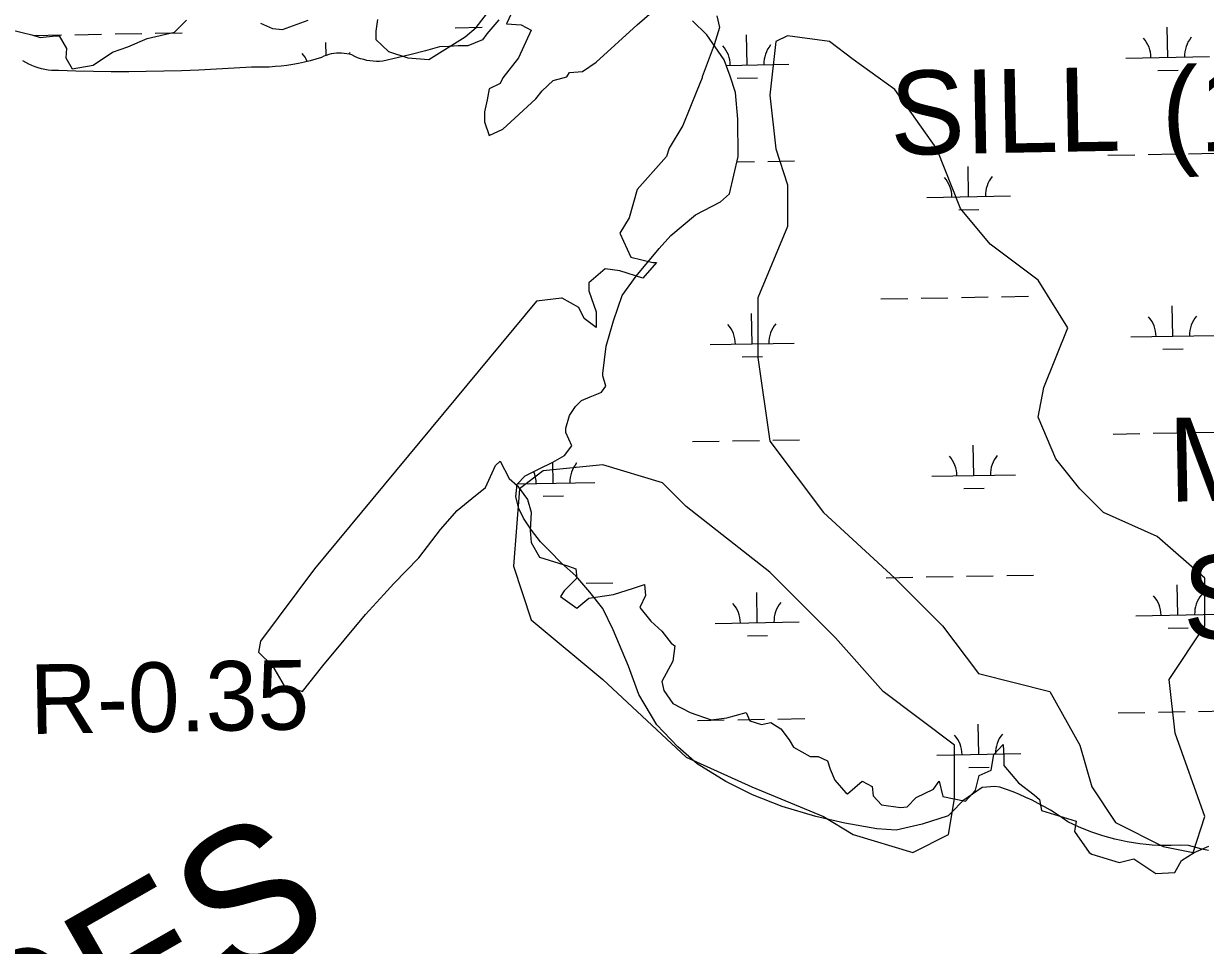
# Model space of a CAD drawing. Extents: x 3925854 to 3964121, y 224593 to 250589.
# Drawn here: x 3947397 to 3948807, y 244643 to 245743 of the extents above; entities that cross this region are included whole.
import ezdxf

# ---------------------------------------------------------------- set-up
doc = ezdxf.new("R2010")
doc.units = 0
for name, color, linetype in [('V-RIVR-EDGE', 7, 'Continuous'), ('V-RIVR-IDEN', 7, 'Continuous'), ('V-RIVR-RANG-IDEN', 7, 'Continuous'), ('V-RRAP-SILL-IDEN', 7, 'Continuous'), ('V-SITE-VEGE', 7, 'Continuous'), ('V-WETL-SWMP', 7, 'Continuous')]:
    doc.layers.add(name, color=color, linetype=linetype)

msp = doc.modelspace()

# ---------------------------------------------------------------- linework, layer by layer
at = {"layer": 'V-RIVR-EDGE'}
for points in [[(3947819.599, 245747.84), (3947817.417, 245733.658), (3947817.417, 245723.839), (3947832.691, 245709.657), (3947855.6, 245702.02), (3947880.692, 245699.838), (3947924.33, 245727.112), (3947937.421, 245738.021), (3947959.24, 245766.386)], [(3948224.34, 245752.204), (3948227.613, 245738.021), (3948221.067, 245717.293), (3948206.885, 245679.11), (3948206.885, 245678.019), (3948200.339, 245662.746), (3948183.975, 245621.29), (3948167.611, 245594.017), (3948164.338, 245584.198), (3948129.428, 245544.924), (3948119.609, 245511.105), (3948108.7, 245492.559), (3948121.791, 245464.194), (3948147.974, 245457.649), (3948152.338, 245457.649), (3948135.973, 245439.102), (3948108.7, 245447.83), (3948091.245, 245450.012), (3948071.608, 245433.648), (3948071.608, 245423.829), (3948080.335, 245398.738), (3948080.335, 245380.191), (3948066.153, 245391.101), (3948059.607, 245404.192), (3948039.97, 245415.102), (3948038.879, 245415.102), (3948009.424, 245411.829), (3947744.324, 245092.182), (3947679.958, 245005.997), (3947677.776, 244992.906), (3947694.141, 244976.542), (3947708.323, 244952.541), (3947730.142, 244945.995), (3947754.143, 244976.542), (3947805.417, 245037.635), (3947827.236, 245061.636), (3947839.236, 245074.727), (3947868.692, 245105.273), (3947894.874, 245139.093), (3947914.511, 245162.002), (3947931.967, 245176.185), (3947948.331, 245189.276), (3947960.331, 245215.459), (3947965.786, 245220.913), (3947976.695, 245200.186), (3947986.514, 245191.458), (3947998.514, 245175.094), (3948002.878, 245159.821), (3948001.787, 245138.002), (3948002.878, 245123.819), (3948012.697, 245106.364), (3948047.607, 245095.455), (3948056.334, 245092.182), (3948057.425, 245081.273), (3948042.152, 245065.999), (3948037.788, 245059.454), (3948057.425, 245045.271), (3948071.608, 245057.272), (3948101.063, 245061.636), (3948125.064, 245069.272), (3948138.155, 245073.636), (3948139.246, 245060.545), (3948132.7, 245046.362), (3948145.792, 245029.998), (3948158.883, 245017.998), (3948169.793, 245003.815), (3948174.156, 245000.543), (3948171.975, 244981.997), (3948158.883, 244957.996), (3948161.065, 244947.086), (3948171.975, 244931.813), (3948192.702, 244920.904), (3948217.794, 244912.176), (3948236.34, 244914.358), (3948259.25, 244920.904), (3948263.614, 244911.085), (3948277.796, 244906.721), (3948288.706, 244908.903), (3948300.706, 244901.267), (3948310.525, 244888.175), (3948315.979, 244879.448), (3948335.616, 244868.538), (3948345.435, 244868.538), (3948356.344, 244863.083), (3948359.617, 244853.265), (3948365.072, 244840.174), (3948378.163, 244824.9), (3948380.345, 244823.809), (3948397.8, 244839.083), (3948409.801, 244832.537), (3948410.891, 244821.628), (3948420.71, 244810.718), (3948443.62, 244807.445), (3948451.256, 244808.536), (3948462.166, 244819.446), (3948482.894, 244829.264), (3948489.44, 244839.083), (3948493.803, 244820.537), (3948521.077, 244815.082), (3948533.077, 244828.173), (3948537.441, 244845.628), (3948551.623, 244852.174), (3948554.896, 244870.72), (3948565.806, 244882.721), (3948566.897, 244867.447), (3948566.897, 244857.629), (3948584.352, 244836.901), (3948602.898, 244822.719), (3948609.443, 244817.264), (3948611.625, 244804.172), (3948653.081, 244791.081), (3948650.899, 244779.081), (3948668.355, 244753.989), (3948671.627, 244751.807), (3948704.356, 244741.989), (3948721.811, 244746.352), (3948747.994, 244728.897), (3948770.903, 244729.988), (3948778.54, 244744.17), (3948793.813, 244753.989), (3948811.268, 244761.626)], [(3947978.877, 245754.386), (3947973.423, 245742.385), (3947990.878, 245741.294), (3948002.878, 245734.749), (3947987.605, 245702.02), (3947969.059, 245678.019), (3947965.786, 245671.474), (3947952.695, 245664.928), (3947950.513, 245651.837), (3947947.24, 245637.655), (3947947.24, 245625.654), (3947952.695, 245609.29), (3947969.059, 245616.927), (3947983.241, 245630.018), (3948008.333, 245652.928), (3948015.969, 245662.746), (3948029.061, 245674.747), (3948045.425, 245679.11), (3948048.698, 245684.565), (3948063.971, 245685.656), (3948080.335, 245696.566), (3948129.428, 245741.294), (3948146.883, 245756.568)], [(3947381.039, 245735.84), (3947407.222, 245729.294), (3947417.041, 245726.021), (3947435.587, 245728.203), (3947439.95, 245728.203), (3947448.678, 245712.93), (3947447.587, 245702.02), (3947455.224, 245688.929), (3947480.315, 245693.293), (3947503.225, 245708.566), (3947521.771, 245715.112), (3947544.681, 245724.93), (3947577.409, 245732.567), (3947591.592, 245746.749)], [(3947679.958, 245743.476), (3947694.141, 245736.931), (3947706.141, 245735.84), (3947736.687, 245746.749)]]:
    msp.add_lwpolyline(points, dxfattribs=at)
at = {"layer": 'V-SITE-VEGE'}
for points in [[(3948607.53, 245436.765), (3948550.636, 245479.435), (3948515.078, 245522.106), (3948486.631, 245593.223), (3948436.849, 245664.34), (3948387.066, 245699.899), (3948358.62, 245721.234), (3948308.837, 245728.346), (3948294.614, 245721.234), (3948287.502, 245657.229), (3948294.614, 245593.223), (3948308.837, 245550.553), (3948308.837, 245500.771), (3948273.279, 245415.43), (3948273.279, 245344.312), (3948287.502, 245244.748), (3948351.508, 245159.407), (3948436.849, 245081.178), (3948493.742, 245024.284), (3948536.413, 244967.39), (3948621.754, 244946.055), (3948657.312, 244882.05), (3948671.536, 244832.267), (3948699.983, 244789.597), (3948756.877, 244761.15), (3948792.435, 244754.038), (3948806.659, 244796.709), (3948771.1, 244896.273), (3948763.988, 244960.279), (3948806.659, 245024.284), (3948806.659, 245081.178), (3948749.765, 245130.96), (3948685.759, 245159.407), (3948657.312, 245187.854), (3948628.865, 245223.413), (3948607.53, 245273.195), (3948614.642, 245308.754), (3948643.089, 245379.871)], [(3948287.502, 245088.29), (3948187.938, 245166.519), (3948159.491, 245194.966), (3948088.374, 245216.301), (3948017.256, 245209.189), (3947988.809, 245187.854), (3947981.698, 245095.402), (3948003.033, 245031.396), (3948088.374, 244960.279), (3948187.938, 244867.826), (3948266.167, 244832.267), (3948351.508, 244796.709), (3948387.066, 244775.374), (3948458.184, 244754.038), (3948500.854, 244775.374), (3948507.966, 244818.044), (3948507.966, 244882.05), (3948422.625, 244946.055), (3948365.731, 245010.061)]]:
    msp.add_lwpolyline(points, close=True, dxfattribs=at)
at = {"layer": 'V-WETL-SWMP'}
for p, q in [((3947912.267, 245737.81), (3947944.262, 245738.391)), ((3947964.12, 245747.371), (3947950.041, 245730.438)), ((3948762.274, 245702.515), (3948761.619, 245738.509)), ((3947410.442, 245728.685), (3947442.437, 245729.267)), ((3947458.434, 245729.558), (3947490.429, 245730.139)), ((3947506.426, 245730.43), (3947538.421, 245731.012)), ((3947554.419, 245731.303), (3947586.413, 245731.885)), ((3947758.249, 245704.832), (3947757.969, 245720.26)), ((3947944.766, 245723.312), (3947927.208, 245716.39)), ((3947950.041, 245730.438), (3947944.766, 245723.312)), ((3948260.448, 245693.39), (3948259.794, 245729.384)), ((3947761.338, 245705.815), (3947758.368, 245704.878)), ((3947764.362, 245706.558), (3947761.338, 245705.815)), ((3947767.428, 245707.104), (3947764.362, 245706.558)), ((3947770.523, 245707.451), (3947767.428, 245707.104)), ((3947773.634, 245707.598), (3947770.523, 245707.451)), ((3947776.747, 245707.543), (3947773.634, 245707.598)), ((3947779.851, 245707.287), (3947776.747, 245707.543)), ((3947782.931, 245706.831), (3947779.851, 245707.287)), ((3947785.976, 245706.177), (3947782.931, 245706.831)), ((3947788.972, 245705.327), (3947785.976, 245706.177)), ((3947792.377, 245703.614), (3947788.972, 245705.327)), ((3947859.788, 245705.959), (3947842.827, 245701.871)), ((3947876.689, 245710.286), (3947859.788, 245705.959)), ((3947893.528, 245714.849), (3947876.689, 245710.286)), ((3947904.742, 245715.624), (3947893.528, 245714.849)), ((3947915.97, 245716.138), (3947904.742, 245715.624)), ((3947927.208, 245716.39), (3947915.97, 245716.138)), ((3947399.963, 245696.247), (3947396.475, 245698.316)), ((3947403.558, 245694.369), (3947399.963, 245696.247)), ((3947407.248, 245692.686), (3947403.558, 245694.369)), ((3947411.023, 245691.204), (3947407.248, 245692.686)), ((3947697.524, 245691.414), (3947690.496, 245690.958)), ((3947704.535, 245692.076), (3947697.524, 245691.414)), ((3947711.523, 245692.946), (3947704.535, 245692.076)), ((3947718.483, 245694.02), (3947711.523, 245692.946)), ((3947725.408, 245695.3), (3947718.483, 245694.02)), ((3947732.292, 245696.783), (3947725.408, 245695.3)), ((3947739.13, 245698.468), (3947732.292, 245696.783)), ((3947745.915, 245700.354), (3947739.13, 245698.468)), ((3947752.641, 245702.439), (3947745.915, 245700.354)), ((3947755.465, 245703.751), (3947752.641, 245702.439)), ((3947758.368, 245704.878), (3947755.465, 245703.751)), ((3947795.88, 245702.108), (3947792.377, 245703.614)), ((3947799.466, 245700.816), (3947795.88, 245702.108)), ((3947803.123, 245699.741), (3947799.466, 245700.816)), ((3947806.839, 245698.887), (3947803.123, 245699.741)), ((3947810.599, 245698.258), (3947806.839, 245698.887)), ((3947814.39, 245697.856), (3947810.599, 245698.258)), ((3947818.198, 245697.683), (3947814.39, 245697.856)), ((3947822.009, 245697.738), (3947818.198, 245697.683)), ((3947825.811, 245698.022), (3947822.009, 245697.738)), ((3947842.827, 245701.871), (3947825.811, 245698.022)), ((3948235.453, 245692.936), (3948310.44, 245694.299)), ((3948712.282, 245701.606), (3948812.265, 245703.424)), ((3947414.873, 245689.927), (3947411.023, 245691.204)), ((3947418.785, 245688.858), (3947414.873, 245689.927)), ((3947422.749, 245688.001), (3947418.785, 245688.858)), ((3947426.754, 245687.357), (3947422.749, 245688.001)), ((3947430.787, 245686.93), (3947426.754, 245687.357)), ((3947434.837, 245686.72), (3947430.787, 245686.93)), ((3947438.893, 245686.728), (3947434.837, 245686.72)), ((3947459.849, 245686.087), (3947438.893, 245686.728)), ((3947480.811, 245685.65), (3947459.849, 245686.087)), ((3947501.776, 245685.415), (3947480.811, 245685.65)), ((3947522.742, 245685.382), (3947501.776, 245685.415)), ((3947543.707, 245685.553), (3947522.742, 245685.382)), ((3947564.67, 245685.926), (3947543.707, 245685.553)), ((3947585.628, 245686.503), (3947564.67, 245685.926)), ((3947606.58, 245687.282), (3947585.628, 245686.503)), ((3947627.523, 245688.263), (3947606.58, 245687.282)), ((3947648.456, 245689.447), (3947627.523, 245688.263)), ((3947669.376, 245690.834), (3947648.456, 245689.447)), ((3947676.416, 245690.668), (3947669.376, 245690.834)), ((3947683.458, 245690.709), (3947676.416, 245690.668)), ((3947690.496, 245690.958), (3947683.458, 245690.709)), ((3948248.731, 245677.744), (3948272.727, 245678.18)), ((3948750.556, 245686.868), (3948774.552, 245687.305)), ((3948285.135, 245578.388), (3948317.13, 245578.97)), ((3948690.976, 245585.767), (3948722.971, 245586.349)), ((3948738.968, 245586.64), (3948770.963, 245587.222)), ((3948786.96, 245587.513), (3948818.955, 245588.094)), ((3948248.206, 245577.717), (3948269.138, 245578.097)), ((3948524.784, 245536.308), (3948524.129, 245572.302)), ((3948474.792, 245535.399), (3948574.776, 245537.217)), ((3948513.066, 245520.661), (3948537.062, 245521.098)), ((3948420.14, 245414.314), (3948452.135, 245414.896)), ((3948468.133, 245415.187), (3948500.127, 245415.769)), ((3948516.125, 245416.06), (3948548.119, 245416.641)), ((3948564.117, 245416.932), (3948596.111, 245417.514)), ((3948266.497, 245360.77), (3948265.842, 245396.764)), ((3948768.322, 245369.895), (3948767.667, 245405.889)), ((3948718.33, 245368.986), (3948818.313, 245370.804)), ((3948216.505, 245359.861), (3948316.488, 245361.679)), ((3948756.604, 245354.248), (3948780.6, 245354.685)), ((3948254.779, 245345.124), (3948278.775, 245345.56)), ((3948745.016, 245254.02), (3948777.011, 245254.602)), ((3948793.008, 245254.893), (3948825.003, 245255.474)), ((3948195.199, 245244.023), (3948227.194, 245244.604)), ((3948243.191, 245244.895), (3948275.186, 245245.477)), ((3948291.183, 245245.768), (3948323.178, 245246.35)), ((3948697.024, 245253.147), (3948729.019, 245253.729)), ((3948530.832, 245203.688), (3948530.177, 245239.682)), ((3948029.007, 245194.563), (3948028.556, 245219.355)), ((3948480.84, 245202.779), (3948580.824, 245204.597)), ((3947986.6, 245193.792), (3948078.999, 245195.472)), ((3948519.115, 245188.041), (3948543.111, 245188.478)), ((3948017.289, 245178.917), (3948041.285, 245179.353)), ((3948068.34, 245075.187), (3948100.334, 245075.769)), ((3948426.189, 245081.694), (3948458.183, 245082.276)), ((3948474.181, 245082.567), (3948506.175, 245083.149)), ((3948522.173, 245083.44), (3948554.167, 245084.021)), ((3948570.165, 245084.312), (3948602.159, 245084.894)), ((3948774.37, 245037.275), (3948773.715, 245073.269)), ((3948272.545, 245028.15), (3948271.89, 245064.144)), ((3948222.553, 245027.241), (3948322.536, 245029.059)), ((3948724.378, 245036.366), (3948824.361, 245038.184)), ((3948762.652, 245021.628), (3948786.648, 245022.065)), ((3948260.827, 245012.504), (3948284.823, 245012.94)), ((3948703.072, 244920.527), (3948735.067, 244921.109)), ((3948751.064, 244921.4), (3948783.059, 244921.982)), ((3948799.056, 244922.273), (3948831.051, 244922.854)), ((3948201.247, 244911.403), (3948233.242, 244911.984)), ((3948249.239, 244912.275), (3948281.234, 244912.857)), ((3948297.231, 244913.148), (3948329.226, 244913.73)), ((3948536.88, 244871.068), (3948536.226, 244907.062)), ((3948486.888, 244870.159), (3948586.872, 244871.977)), ((3948525.163, 244855.421), (3948549.159, 244855.858))]:
    msp.add_line(p, q, dxfattribs=at)
for points in [[(3948787.02, 244762.07), (3948777.942, 244762.632), (3948766.446, 244762.105), (3948758.923, 244762.107), (3948751.404, 244762.321), (3948743.893, 244762.749), (3948736.398, 244763.389), (3948728.924, 244764.241), (3948721.477, 244765.305), (3948714.063, 244766.579), (3948706.688, 244768.062), (3948699.358, 244769.754), (3948692.079, 244771.652), (3948684.857, 244773.756), (3948677.697, 244776.064), (3948670.605, 244778.574), (3948663.588, 244781.283), (3948656.649, 244784.19), (3948649.796, 244787.293), (3948643.034, 244790.588), (3948636.243, 244795.338), (3948629.322, 244799.896), (3948622.276, 244804.258), (3948615.111, 244808.422), (3948607.832, 244812.384), (3948600.445, 244816.14), (3948592.956, 244819.689), (3948585.371, 244823.027), (3948577.695, 244826.151), (3948569.935, 244829.059), (3948562.097, 244831.749), (3948555.886, 244832.596), (3948540.82, 244831.615), (3948517.87, 244815.513), (3948504.656, 244802.131), (3948500.251, 244797.671), (3948469.283, 244787.724), (3948438.299, 244780.437), (3948415.238, 244782.065), (3948377.072, 244788.918), (3948342.447, 244796.68), (3948302.475, 244808.841), (3948266.925, 244822.803), (3948234.909, 244838.561), (3948201.087, 244859.626), (3948177.909, 244879.872), (3948152.919, 244906.312), (3948131.414, 244942.527), (3948118.791, 244976.137), (3948100.788, 245019.466), (3948088.215, 245045.098), (3948073.021, 245064.507), (3948056.055, 245083.905), (3948039.116, 245098.871), (3948024.837, 245113.853), (3948014.132, 245124.425), (3948003.404, 245138.542), (3947993.563, 245152.666), (3947988.172, 245164.157), (3947984.536, 245178.32), (3947986.215, 245193.402), (3947995.906, 245203.215), (3948011.813, 245211.294), (3948028.607, 245219.379), (3948042.742, 245227.447), (3948051.535, 245239.027), (3948044.342, 245254.94), (3948044.309, 245260.26), (3948048.647, 245275.359), (3948055.673, 245286.042), (3948062.72, 245293.178), (3948073.331, 245297.678), (3948083.061, 245301.285), (3948086.596, 245303.081), (3948091.87, 245310.206), (3948088.246, 245322.596), (3948088.23, 245325.255), (3948092.457, 245358.085), (3948101.133, 245388.283), (3948111.582, 245418.492), (3948128.282, 245441.648), (3948155.558, 245474.622), (3948169.648, 245489.782), (3948198.748, 245514.789), (3948228.796, 245530.049), (3948239.373, 245539.868), (3948249.733, 245584.261), (3948249.455, 245628.588), (3948246.595, 245660.487), (3948240.267, 245679.952), (3948233.052, 245699.411), (3948212.473, 245729.425), (3948195.523, 245746.164)], [(3948810.928, 244756.361), (3948803.082, 244758.061), (3948795.829, 244759.737), (3948787.02, 244762.07)]]:
    msp.add_lwpolyline(points, dxfattribs=at)
for centre, start, end in [((3948707.031, 245701.985), 0.269879, 41.813537), ((3948817.499, 245703.994), 140.269876, 181.813534), ((3947703.381, 245683.736), 23.233461, 41.813537), ((3947813.849, 245685.745), 140.269876, 144.254951), ((3948205.206, 245692.861), 0.269879, 41.813537), ((3948315.674, 245694.869), 140.269876, 181.813534), ((3948469.541, 245535.778), 0.269879, 41.813537), ((3948580.009, 245537.787), 140.269876, 181.813534), ((3948211.254, 245360.241), 0.269879, 41.813537), ((3948321.722, 245362.249), 140.269876, 181.813534), ((3948713.079, 245369.365), 0.269879, 41.813537), ((3948823.547, 245371.374), 140.269876, 181.813534), ((3948475.59, 245203.158), 0.269879, 41.813537), ((3948586.057, 245205.167), 140.269876, 181.813534), ((3948084.232, 245196.042), 140.269876, 181.813534), ((3947973.764, 245194.034), 0.269879, 23.932726), ((3948719.127, 245036.745), 0.269879, 41.813537), ((3948829.595, 245038.754), 140.269876, 181.813534), ((3948217.302, 245027.621), 0.269879, 41.813537), ((3948327.77, 245029.629), 140.269876, 181.813534), ((3948481.638, 244870.538), 0.269879, 41.813537), ((3948592.105, 244872.547), 140.269876, 181.813534)]:
    msp.add_arc(centre, 35.246, start, end, dxfattribs=at)

# ---------------------------------------------------------------- texts
at = {"layer": 'V-RIVR-IDEN'}
msp.add_text('PASSES', height=166.9997, rotation=29.692314, dxfattribs=at).set_placement((3946995.141, 244222.363))
at = {"layer": 'V-RIVR-RANG-IDEN'}
msp.add_text('R-0.35', height=83, rotation=0.99175, dxfattribs=at).set_placement((3947405.38, 244895.182))
at = {"layer": 'V-RRAP-SILL-IDEN'}
for s, p in [('(1900)', (3948755.583, 245589.35)), ('SILL', (3948431.777, 245586.026)), ('MATTRESS', (3948763.68, 245172.347)), ('SILL', (3948780.955, 245008.075))]:
    msp.add_text(s, height=99.9998, rotation=1.067956, dxfattribs=at).set_placement(p)

doc.saveas('drawing.dxf')
